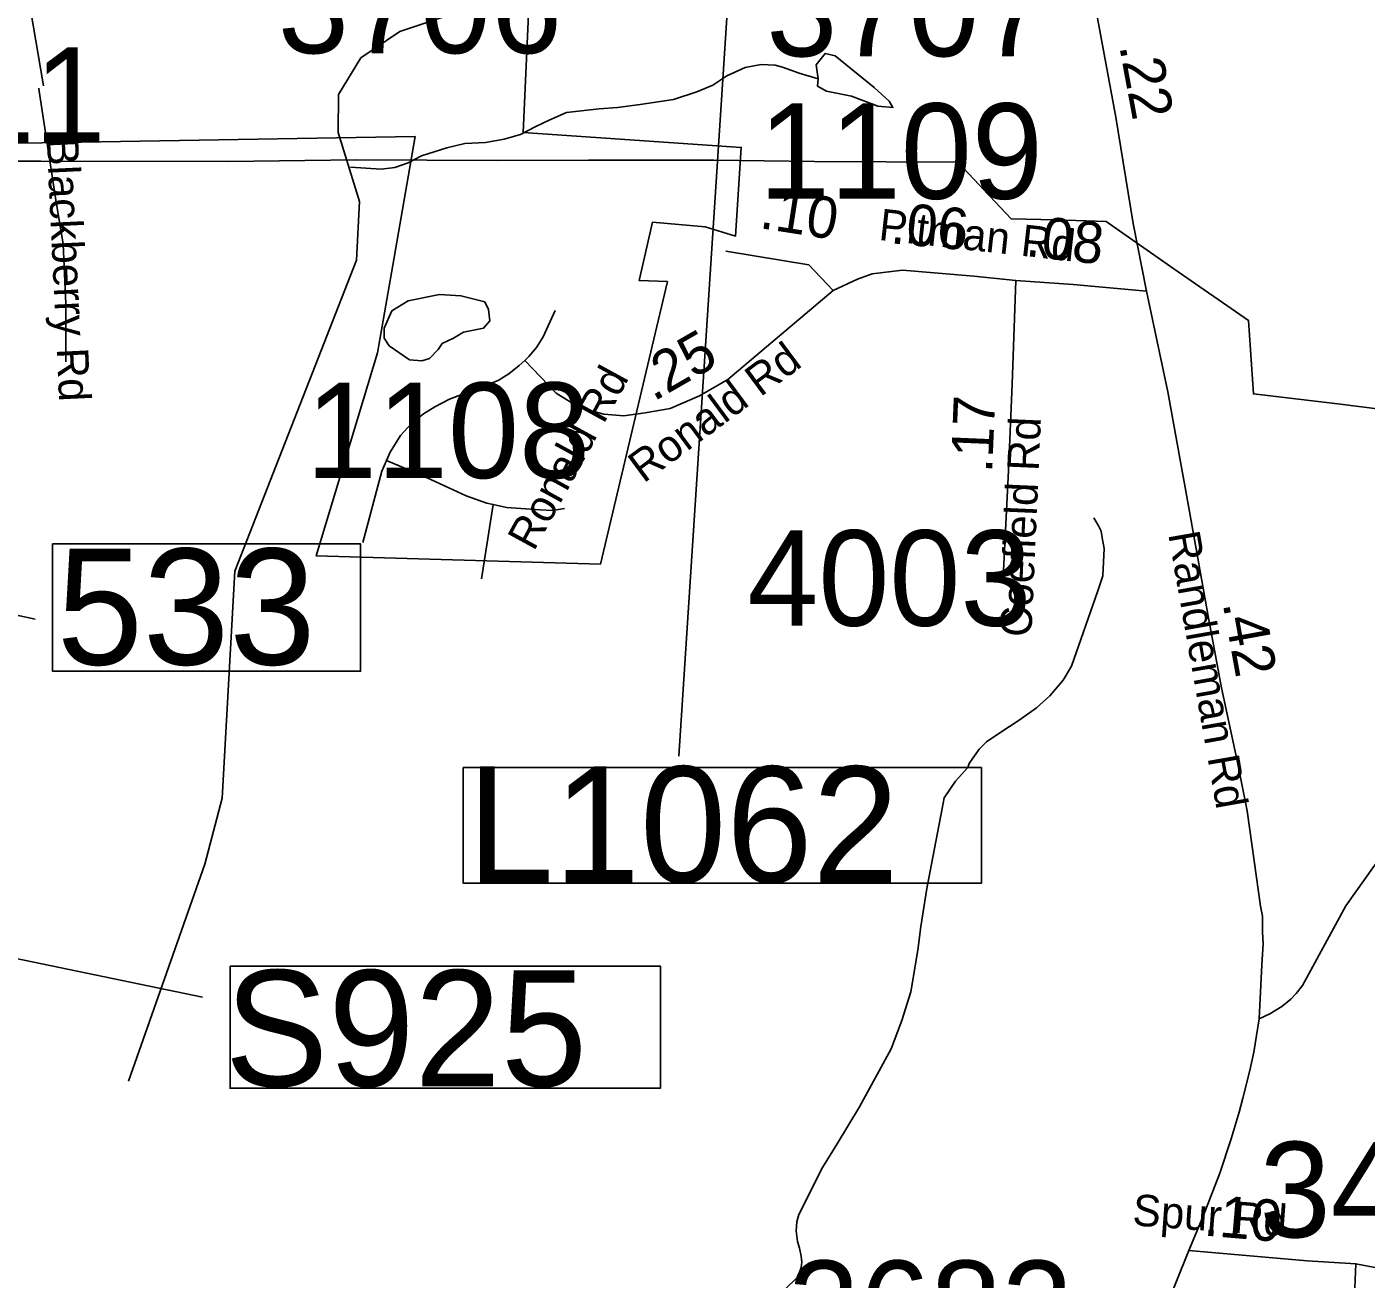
# Model space of a CAD drawing. Extents: x 1662474 to 1856135, y 779280 to 917889.
# Drawn here: x 1759160 to 1763200, y 812561 to 816340 of the extents above; entities that cross this region are included whole.
import ezdxf

# ---------------------------------------------------------------- set-up
doc = ezdxf.new("R2010")
doc.units = 0
for name, color, linetype in [('Cogo Default Point CELL', 7, 'Continuous'), ('Exist Boundary Political City Limit New', 7, 'Continuous'), ('Exist Hydrographic Misc Water Feature', 7, 'Continuous'), ('Exist Hydrographic Pond Under 1500 Sq Ft', 7, 'Continuous'), ('Exist Road Non-System Type 51', 7, 'Continuous'), ('Exist Road Non-System Type 51 Label', 7, 'Continuous'), ('Exist Road Primary Interstate Structure Cantilever Sign Number Label', 7, 'Continuous'), ('Exist Road Primary Interstate Structure Ovrhead Sign CELL', 7, 'Continuous'), ('Exist Road Primary Interstate Structure Standard Bridge Number Label', 7, 'Continuous'), ('Exist Road Secondary Mileage Tenths English Label', 7, 'Continuous'), ('Exist Road Secondary Structure Standard Bridge Number Label', 7, 'Continuous'), ('Exist Road Secondary Type 20 Attributed', 7, 'Continuous'), ('Exist Road Secondary Type 51 Attributed', 7, 'Continuous'), ('Exist Road Secondary Type 51 Label', 7, 'Continuous'), ('Exist Utilities Electrical Transmission Line', 7, 'Continuous'), ('Map Preparation Boundary City Limit Buffer Line', 7, 'Continuous'), ('Prop DGN Element Guardrail', 7, 'Continuous')]:
    doc.layers.add(name, color=color, linetype=linetype)

msp = doc.modelspace()

# ---------------------------------------------------------------- linework, layer by layer
at = {"layer": 'Exist Boundary Political City Limit New'}
msp.add_lwpolyline([(1760674, 816400), (1760657.5, 816020.5), (1761315.2, 815976.1), (1761297.5, 815708.5), (1761206.2, 815736.7), (1761047, 815750.1), (1761007.6, 815573.9), (1761092.4, 815571.2), (1760890.5, 814718.8), (1760033.2, 814743.4), (1760217.8, 815355.8), (1760259.9, 815597.4), (1760331.6, 816008.6), (1759205.9, 815989.9), (1758383.9, 815978.5)], dxfattribs=at)
at = {"layer": 'Exist Hydrographic Misc Water Feature'}
for points in [[(1759467, 813158.4), (1759697.1, 813813.4), (1759749, 814012.6), (1759788.1, 814697.8), (1760154.2, 815635.6), (1760164, 815812.7), (1760099, 816020.8), (1760100, 816135.6), (1760168.1, 816245.9), (1760285.2, 816325.5), (1760460.1, 816384.3), (1760537.2, 816550.1), (1760581.1, 816884.1), (1760641.2, 817066.6), (1760836.2, 817446.7), (1761038.1, 817688.8), (1761149.1, 817972), (1761217.2, 818161)], [(1761547.1, 816183.1), (1761489.3, 816199.6), (1761439.4, 816217.9), (1761417.5, 816224.1), (1761375.5, 816226.5), (1761327.3, 816216.8), (1761271.3, 816191.4), (1761229, 816163.7), (1761180.7, 816144), (1761110.5, 816120.6), (1761010.3, 816105.4), (1760942.2, 816096), (1760886.2, 816092.5), (1760788.2, 816081.3), (1760735.9, 816057.7), (1760693.7, 816038), (1760649.6, 816014.4), (1760599.5, 816000.8), (1760543.4, 815991.2), (1760481.4, 815987.8), (1760427.1, 815974.2), (1760351, 815950.8), (1760310.6, 815929.2), (1760270.6, 815915.5), (1760228.6, 815909.8), (1760136.5, 815916.5)], [(1762378.6, 814857.9), (1762392.3, 814833.8), (1762400.3, 814817.7), (1762404, 814797.6), (1762409.7, 814765.6), (1762405.2, 814683.6), (1762390.7, 814637.7), (1762310.9, 814410.3), (1762286.5, 814368.5), (1762245.9, 814320.8), (1762205.7, 814285.1), (1762153.4, 814247.6), (1762095.2, 814210), (1762054.8, 814182.3), (1762032.6, 814160.5), (1762002.3, 814116.7), (1761998.2, 814104.8), (1761961.4, 814063.5), (1761927.5, 814013.3)], [(1761927.5, 814013.3), (1761921.1, 813981.4), (1761875.2, 813739.7), (1761856.3, 813625.8), (1761847.7, 813553.9), (1761826.6, 813428), (1761799.9, 813342.2), (1761767.3, 813256.5), (1761671.8, 813081.2), (1761604.7, 812969.7), (1761560.2, 812898.1), (1761489.1, 812756.6), (1761482.9, 812734.6), (1761480.6, 812706.7), (1761484.3, 812674.6), (1761490.3, 812654.6), (1761496, 812630.5), (1761497.9, 812612.5), (1761495.8, 812596.5), (1761485.6, 812568.6), (1761445.2, 812528.9)]]:
    msp.add_lwpolyline(points, dxfattribs=at)
at = {"layer": 'Exist Hydrographic Pond Under 1500 Sq Ft'}
for points in [[(1761547.1, 816183.1), (1761541.5, 816225.3), (1761568.1, 816259.3), (1761598.4, 816251.8), (1761715.8, 816157.1), (1761761.3, 816115.5), (1761772.6, 816096.5), (1761727.2, 816100.3), (1761647.6, 816130.6), (1761571.8, 816145.7), (1761545.3, 816160.9), (1761547.1, 816183.1)], [(1760314.2, 815335.5), (1760253.6, 815377.1), (1760238.4, 815399.9), (1760238.4, 815430.2), (1760261.2, 815483.2), (1760310.4, 815513.4), (1760405.1, 815532.4), (1760469.5, 815528.6), (1760541.5, 815509.7), (1760552.9, 815486.9), (1760556.6, 815452.9), (1760537.7, 815430.2), (1760477.1, 815418.8), (1760446.8, 815399.9), (1760412.7, 815384.7), (1760401.3, 815365.8), (1760374.8, 815339.3), (1760352.1, 815331.7), (1760314.2, 815335.5)]]:
    msp.add_lwpolyline(points, dxfattribs=at)
at = {"layer": 'Exist Road Non-System Type 51'}
msp.add_line((1760531.6, 814674), (1760567, 814898.2), dxfattribs=at)
for points in [[(1759196.5, 816154.3), (1759197.8, 816145.4), (1759246.9, 815823.5), (1759269.9, 815684.4), (1759278.4, 815503.6), (1759277.4, 815329.1)], [(1760754, 815483.9), (1760717.5, 815404.9), (1760697.1, 815372.5), (1760674.2, 815345.2), (1760661.9, 815333.5), (1760645.1, 815317.9), (1760613.9, 815292.9), (1760581.5, 815272.9), (1760435.6, 815216.4), (1760391, 815193.6), (1760356.4, 815172.2), (1760321.5, 815144), (1760287.6, 815106.4), (1760255.9, 815056.6), (1760244.9, 815031.2), (1760231.1, 814999.2), (1760173.5, 814783.5)], [(1760244.9, 815031.2), (1760354.4, 814984.9), (1760484.9, 814924.7), (1760547.4, 814902.2), (1760567, 814898.2)], [(1760567, 814898.2), (1760607.4, 814889.9), (1760708.9, 814882), (1760746.1, 814880.8), (1760781.9, 814886.2)]]:
    msp.add_lwpolyline(points, dxfattribs=at)
at = {"layer": 'Exist Road Primary Interstate Structure Cantilever Sign Number Label'}
msp.add_line((1761499.1, 819882.7), (1761127, 814139.7), dxfattribs=at)
msp.add_lwpolyline([(1760476.5, 814104.9), (1762039.5, 814104.9), (1762039.5, 813756), (1760476.5, 813756)], close=True, dxfattribs=at)
at = {"layer": 'Exist Road Primary Interstate Structure Ovrhead Sign CELL'}
msp.add_line((1756327.2, 814109.5), (1759690.1, 813412.6), dxfattribs=at)
msp.add_lwpolyline([(1759773.3, 813506), (1761071.1, 813506), (1761071.1, 813137.3), (1759773.3, 813137.3)], close=True, dxfattribs=at)
at = {"layer": 'Exist Road Primary Interstate Structure Standard Bridge Number Label'}
msp.add_line((1756006.7, 815230.1), (1759185.3, 814553), dxfattribs=at)
at = {"layer": 'Exist Road Secondary Structure Standard Bridge Number Label'}
msp.add_lwpolyline([(1759237.9, 814779.7), (1760166.8, 814779.7), (1760166.8, 814395.6), (1759237.9, 814395.6)], close=True, dxfattribs=at)
at = {"layer": 'Exist Road Secondary Type 20 Attributed'}
msp.add_lwpolyline([(1763168.8, 812607.6), (1763165.7, 812535.6), (1763159.6, 812509.4), (1763149.9, 812485), (1763137.4, 812463.6), (1763041.1, 812330), (1762906.6, 812142.4)], dxfattribs=at)
at = {"layer": 'Exist Road Secondary Type 51 Attributed'}
for points in [[(1759177.7, 818700.6), (1759178.3, 818475.9), (1759186.6, 818197.7), (1759186.2, 817956.4), (1759186.2, 817745.6), (1759181.3, 817446.5), (1759181.3, 817073.9), (1759171.5, 816892.5), (1759166.6, 816755.3), (1759151.9, 816671.9), (1759151.9, 816529.8), (1759171.5, 816392.5), (1759210.7, 816162.1)], [(1762537.6, 815541.9), (1762496.7, 815746.6), (1762444.7, 816067.2), (1762389.4, 816365.4), (1762323.6, 816660.1)], [(1761592, 815543.8), (1761518.7, 815621.7), (1761268.8, 815663)], [(1762143.5, 815574.1), (1762016.7, 815587.8), (1761801.9, 815605.6), (1761710.2, 815594.5), (1761665.9, 815578.4), (1761592, 815543.8)], [(1762143.5, 815574.1), (1762132.2, 815261.9), (1762121.3, 814999.8), (1762106.3, 814699.8)], [(1762537.6, 815541.9), (1762315.8, 815562.6), (1762143.5, 815574.1)], [(1761592, 815543.8), (1761274.7, 815276), (1761189, 815226.6), (1761100.5, 815188.6), (1761025.1, 815174.7), (1760961.4, 815166.2), (1760901, 815171.2), (1760828.4, 815190.4), (1760756.8, 815234.7), (1760661.9, 815333.5)], [(1762877.5, 813346.8), (1762882.7, 813447.9), (1762885.6, 813509.9), (1762888.8, 813573.3), (1762887.6, 813608), (1762886.8, 813656.8), (1762881, 813686.9), (1762861.7, 813823.7), (1762840.8, 813974), (1762809.5, 814130.5), (1762763.4, 814345.4), (1762723.9, 814561.5), (1762666.9, 814877.8), (1762602.1, 815238.2), (1762537.6, 815541.9)], [(1762877.5, 813346.8), (1762909.1, 813362.2), (1762945.1, 813383.9), (1762972.7, 813406.1), (1762988.5, 813423.4), (1763008.3, 813447), (1763138.5, 813687.6), (1763371.3, 814014.8)], [(1762665.3, 812647.5), (1762708.3, 812751), (1762758.5, 812880.9), (1762792.9, 812985.1), (1762816.6, 813065), (1762828.4, 813106.9), (1762849, 813191.1), (1762861.6, 813246.6), (1762877.5, 813346.8)], [(1762202.6, 811498.6), (1762289.3, 811712.2), (1762408.2, 812006.1), (1762510.9, 812261.7), (1762551.4, 812365.6), (1762665.3, 812647.5)], [(1763168.8, 812607.6), (1763022.2, 812617), (1762665.3, 812647.5)], [(1765530.1, 811994.1), (1765037.3, 812048.6), (1764408.1, 812115.2), (1764128.6, 812150.8), (1764057.8, 812166.5), (1763951.3, 812202.7), (1763845, 812260.6), (1763641.6, 812385.6), (1763407, 812526.3), (1763310, 812576.3), (1763242.4, 812593.7), (1763168.8, 812607.6)]]:
    msp.add_lwpolyline(points, dxfattribs=at)
at = {"layer": 'Exist Utilities Electrical Transmission Line'}
msp.add_lwpolyline([(1763360.2, 815170.9), (1763122.2, 815201.7), (1762859.9, 815232.3), (1762844.8, 815454.1), (1762619.8, 815609.1), (1762415.3, 815752.1), (1762263.1, 815757.1), (1762128.9, 815760.5), (1761968.3, 815931.5), (1761536.4, 815933.4), (1761232.2, 815937.7), (1760854.4, 815937.5), (1760580.6, 815936.2), (1760152.7, 815938), (1759768.9, 815933.7), (1759203, 815934.7), (1758846.9, 815934.7)], dxfattribs=at)
at = {"layer": 'Map Preparation Boundary City Limit Buffer Line'}
msp.add_lwpolyline([(1760674, 816400), (1760657.5, 816020.5), (1761315.2, 815976.1), (1761297.5, 815708.5), (1761206.2, 815736.7), (1761047, 815750.1), (1761007.6, 815573.9), (1761092.4, 815571.2), (1760890.5, 814718.8), (1760033.2, 814743.4), (1760217.8, 815355.8), (1760259.9, 815597.4), (1760331.6, 816008.6), (1759205.9, 815989.9), (1758383.9, 815978.5)], dxfattribs=at)

# ---------------------------------------------------------------- texts
at = {"layer": 'Cogo Default Point CELL'}
for s, p in [('3706', (1759917.5, 816260.2)), ('3707', (1761390.7, 816251)), ('1111', (1758540.6, 815989.9)), ('1109', (1761368, 815820.8)), ('1108', (1760002.4, 814978.3)), ('4003', (1761333.6, 814532.7)), ('3430', (1762878.5, 812687.6)), ('3682', (1761457.6, 812329.1))]:
    msp.add_text(s, height=288, dxfattribs=at).set_placement(p)
at = {"layer": 'Exist Road Non-System Type 51 Label'}
for s, rotation, p in [('Blackberry Rd', 272.7245, (1759220, 816004)), ('Ronald Rd', 61.2654, (1760689.4, 814754.8))]:
    msp.add_text(s, height=95, rotation=rotation, dxfattribs=at).set_placement(p)
at = {"layer": 'Exist Road Primary Interstate Structure Cantilever Sign Number Label'}
msp.add_text('L1062', height=350, dxfattribs=at).set_placement((1760489.1, 813758.1))
at = {"layer": 'Exist Road Primary Interstate Structure Ovrhead Sign CELL'}
msp.add_text('S925', height=350, dxfattribs=at).set_placement((1759757.2, 813143.4))
at = {"layer": 'Exist Road Secondary Mileage Tenths English Label'}
for s, rotation, p in [('.22', 280.5056, (1762454.9, 816281.9)), ('.25', 29.9323, (1761050.6, 815207.9)), ('.17', 87.6188, (1762071.7, 814992.4)), ('.42', 280.358, (1762766.8, 814600.5)), ('.10', 355.118, (1762707.9, 812693.2))]:
    msp.add_text(s, height=125, rotation=rotation, dxfattribs=at).set_placement(p)
at = {"layer": 'Exist Road Secondary Structure Standard Bridge Number Label'}
msp.add_text('533', height=350, dxfattribs=at).set_placement((1759250.4, 814415.4))
at = {"layer": 'Exist Road Secondary Type 51 Label'}
for s, rotation, p in [('Pitman Rd', 353.6562, (1761727.3, 815697.1)), ('Ronald Rd', 36.4768, (1761020.4, 814961)), ('Coefield Rd', 87.4714, (1762189.9, 814497.4)), ('Randleman Rd', 279.9595, (1762602.7, 814810)), ('Spur Rd', 355.8025, (1762493.2, 812723.8))]:
    msp.add_text(s, height=95, rotation=rotation, dxfattribs=at).set_placement(p)
at = {"layer": 'Prop DGN Element Guardrail'}
for s, rotation, p in [('.10', 351.1254, (1761367, 815732.8)), ('.06', 354.6655, (1761762.7, 815687)), ('.08', 353.5862, (1762170.1, 815648.6))]:
    msp.add_text(s, height=125, rotation=rotation, dxfattribs=at).set_placement(p)

doc.saveas('drawing.dxf')
